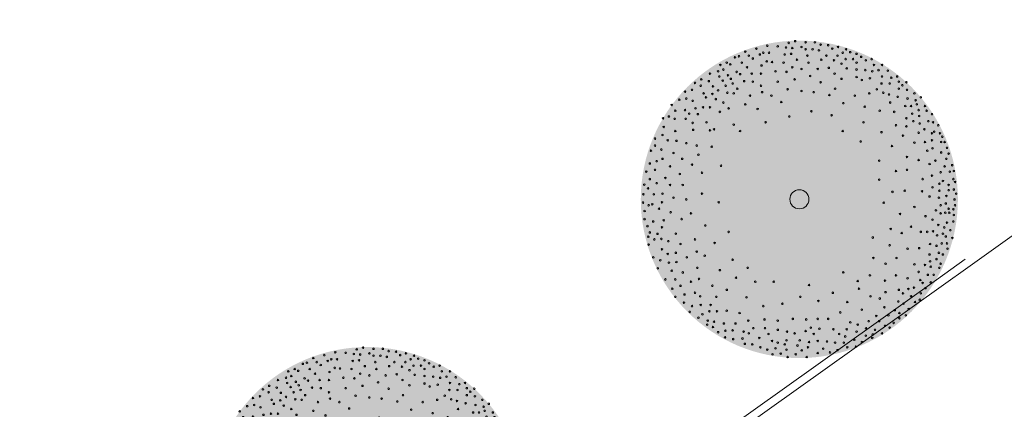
# Model space of a CAD drawing. Header units: metres. Extents: x 92403 to 95147, y 464428 to 465602.
# Tile 478 of 568: x 93250 to 93268, y 465233 to 465240. Entities that reach past the tile are written whole.
import ezdxf

# ---------------------------------------------------------------- set-up
doc = ezdxf.new("R2010")
doc.units = ezdxf.units.M
doc.linetypes.add('VH-TROTTOIRBAND', pattern=[15, 5, -2, 2, -2, 2, -2])
doc.layers.get('0').update_dxf_attribs({"linetype": 'CONTINUOUS'})
doc.layers.add('N-RO-GR-BOOM-S', color=7, linetype='CONTINUOUS', lineweight=9, true_color=0x005700, transparency=0.3)
doc.layers.add('N-RO-GR-BOOM-V', color=7, linetype='CONTINUOUS', lineweight=18, true_color=0x002600)
doc.layers.add('N-WE-VH-KANTOPSLUITING_TROTTOIRBAND-G', color=7, linetype='VH-TROTTOIRBAND', lineweight=35)
doc.layers.add('N-WE-VH-KANTOPSLUITING_VOORKANTBAND-G', color=50, linetype='CONTINUOUS', lineweight=35)

# ---------------------------------------------------------------- blocks, each defined once
blk = doc.blocks.new('*U298')
at = {"layer": 'N-RO-GR-BOOM-V', "linetype": 'ByBlock', "ltscale": 1, "transparency": 33554567}
h = blk.add_hatch(color=98, dxfattribs=at)
h.dxf.hatch_style = 1
h.set_gradient(color1=(0, 51, 0), color2=(184, 200, 91), rotation=177, centered=1, name='INVCURVED')
edge = h.paths.add_edge_path()
edge.add_arc((0, 0), 2.5, 0, 360)
at = {"color": 0, "lineweight": -2}
for centre, radius in [((-0.066, 2.491), 0.0126), ((0.098, 2.473), 0.0126), ((0.245, 2.473), 0.0126), ((-0.852, 2.327), 0.0126), ((-0.678, 2.373), 0.0126), ((-0.505, 2.418), 0.0126), ((-0.34, 2.409), 0.0126), ((-0.212, 2.391), 0.0126), ((-0.167, 2.464), 0.0126), ((-0.112, 2.382), 0.0126), ((0.034, 2.4), 0.0126), ((0.098, 2.363), 0.0126), ((0.208, 2.363), 0.0126), ((0.308, 2.345), 0.0126), ((0.336, 2.436), 0.0126), ((0.454, 2.427), 0.0126), ((0.519, 2.373), 0.0126), ((0.61, 2.4), 0.0126), ((0.737, 2.363), 0.0126), ((0.802, 2.318), 0.0126), ((-1.016, 2.236), 0.0126), ((-0.952, 2.254), 0.0126), ((-0.797, 2.263), 0.0126), ((-0.733, 2.217), 0.0126), ((-0.623, 2.281), 0.0126), ((-0.568, 2.308), 0.0126), ((-0.514, 2.172), 0.0126), ((-0.477, 2.308), 0.0126), ((-0.431, 2.162), 0.0126), ((-0.23, 2.281), 0.0126), ((-0.13, 2.291), 0.0126), ((-0.038, 2.199), 0.0126), ((0.126, 2.263), 0.0126), ((0.345, 2.199), 0.0126), ((0.427, 2.263), 0.0126), ((0.546, 2.19), 0.0126), ((0.601, 2.263), 0.0126), ((0.683, 2.308), 0.0126), ((0.729, 2.208), 0.0126), ((0.847, 2.208), 0.0126), ((0.902, 2.291), 0.0126), ((0.975, 2.244), 0.0126), ((1.048, 2.19), 0.0126), ((1.14, 2.208), 0.0126), ((-1.281, 2.016), 0.0126), ((-1.245, 2.117), 0.0126), ((-1.198, 2.044), 0.0126), ((-1.144, 2.153), 0.0126), ((-1.089, 2.126), 0.0126), ((-0.989, 2.007), 0.0126), ((-0.907, 2.153), 0.0126), ((-0.824, 2.08), 0.0126), ((-0.596, 2.108), 0.0126), ((-0.376, 2.016), 0.0126), ((-0.249, 2.153), 0.0126), ((-0.203, 2.007), 0.0126), ((-0.112, 2.08), 0.0126), ((0.034, 2.053), 0.0126), ((0.144, 2.153), 0.0126), ((0.29, 2.053), 0.0126), ((0.464, 2.071), 0.0126), ((0.665, 2.135), 0.0126), ((0.747, 2.062), 0.0126), ((0.902, 2.153), 0.0126), ((0.902, 2.044), 0.0126), ((1.039, 2.035), 0.0126), ((1.149, 2.016), 0.0126), ((1.176, 2.117), 0.0126), ((1.249, 2.035), 0.0126), ((1.304, 2.117), 0.0126), ((1.395, 2.025), 0.0126), ((-1.546, 1.889), 0.0126), ((-1.427, 1.861), 0.0126), ((-1.409, 1.98), 0.0126), ((-1.263, 1.934), 0.0126), ((-1.208, 1.87), 0.0126), ((-1.126, 1.953), 0.0126), ((-1.08, 1.898), 0.0126), ((-0.934, 1.971), 0.0126), ((-0.87, 1.861), 0.0126), ((-0.751, 1.98), 0.0126), ((-0.733, 1.852), 0.0126), ((-0.605, 1.98), 0.0126), ((-0.34, 1.852), 0.0126), ((-0.075, 1.889), 0.0126), ((0.171, 1.943), 0.0126), ((0.555, 1.98), 0.0126), ((0.665, 1.898), 0.0126), ((0.902, 1.925), 0.0126), ((0.985, 1.879), 0.0126), ((1.112, 1.907), 0.0126), ((1.304, 1.934), 0.0126), ((1.45, 1.916), 0.0126), ((1.542, 1.934), 0.0126), ((1.569, 1.852), 0.0126), ((-1.802, 1.697), 0.0126), ((-1.692, 1.724), 0.0126), ((-1.646, 1.834), 0.0126), ((-1.555, 1.788), 0.0126), ((-1.363, 1.779), 0.0126), ((-1.281, 1.715), 0.0126), ((-1.162, 1.788), 0.0126), ((-1.052, 1.824), 0.0126), ((-0.979, 1.742), 0.0126), ((-0.605, 1.788), 0.0126), ((-0.185, 1.733), 0.0126), ((0.034, 1.706), 0.0126), ((0.336, 1.843), 0.0126), ((0.564, 1.742), 0.0126), ((1.222, 1.733), 0.0126), ((1.295, 1.824), 0.0126), ((1.423, 1.824), 0.0126), ((1.569, 1.742), 0.0126), ((1.624, 1.797), 0.0126), ((1.688, 1.843), 0.0126), ((1.697, 1.724), 0.0126), ((-1.893, 1.569), 0.0126), ((-1.783, 1.587), 0.0126), ((-1.683, 1.551), 0.0126), ((-1.509, 1.669), 0.0126), ((-1.473, 1.606), 0.0126), ((-1.372, 1.66), 0.0126), ((-1.317, 1.578), 0.0126), ((-1.135, 1.678), 0.0126), ((-1.034, 1.669), 0.0126), ((-0.778, 1.633), 0.0126), ((-0.587, 1.688), 0.0126), ((-0.44, 1.633), 0.0126), ((0.226, 1.688), 0.0126), ((0.473, 1.642), 0.0126), ((0.875, 1.633), 0.0126), ((1.103, 1.669), 0.0126), ((1.323, 1.678), 0.0126), ((1.414, 1.651), 0.0126), ((1.551, 1.614), 0.0126), ((1.706, 1.587), 0.0126), ((1.815, 1.669), 0.0126), ((1.834, 1.56), 0.0126), ((1.916, 1.606), 0.0126), ((-2.012, 1.487), 0.0126), ((-1.957, 1.395), 0.0126), ((-1.802, 1.405), 0.0126), ((-1.637, 1.432), 0.0126), ((-1.518, 1.45), 0.0126), ((-1.409, 1.45), 0.0126), ((-1.198, 1.524), 0.0126), ((-1.116, 1.432), 0.0126), ((-0.852, 1.496), 0.0126), ((-0.659, 1.423), 0.0126), ((-0.285, 1.532), 0.0126), ((0.19, 1.386), 0.0126), ((0.692, 1.514), 0.0126), ((1.03, 1.459), 0.0126), ((1.268, 1.395), 0.0126), ((1.432, 1.524), 0.0126), ((1.669, 1.469), 0.0126), ((1.761, 1.469), 0.0126), ((1.852, 1.496), 0.0126), ((1.88, 1.405), 0.0126), ((1.98, 1.469), 0.0126), ((2.007, 1.395), 0.0126), ((-2.149, 1.276), 0.0126), ((-2.057, 1.304), 0.0126), ((-1.966, 1.268), 0.0126), ((-1.792, 1.268), 0.0126), ((-1.737, 1.35), 0.0126), ((-1.6, 1.341), 0.0126), ((-1.253, 1.377), 0.0126), ((-0.157, 1.304), 0.0126), ((0.509, 1.323), 0.0126), ((1.496, 1.377), 0.0126), ((1.688, 1.276), 0.0126), ((1.779, 1.35), 0.0126), ((1.797, 1.231), 0.0126), ((1.889, 1.313), 0.0126), ((2.035, 1.231), 0.0126), ((2.09, 1.341), 0.0126), ((-2.139, 1.14), 0.0126), ((-1.957, 1.076), 0.0126), ((-1.683, 1.204), 0.0126), ((-1.674, 1.094), 0.0126), ((-1.464, 1.213), 0.0126), ((-1.409, 1.085), 0.0126), ((-1.345, 1.103), 0.0126), ((-1.034, 1.176), 0.0126), ((-0.934, 1.076), 0.0126), ((-0.532, 1.213), 0.0126), ((0.683, 1.076), 0.0126), ((1.012, 1.213), 0.0126), ((1.523, 1.167), 0.0126), ((1.688, 1.149), 0.0126), ((1.898, 1.194), 0.0126), ((1.971, 1.103), 0.0126), ((2.108, 1.213), 0.0126), ((2.19, 1.167), 0.0126), ((-2.276, 0.957), 0.0126), ((-2.158, 1.012), 0.0126), ((-2.075, 0.93), 0.0126), ((-1.938, 0.921), 0.0126), ((1.295, 1.057), 0.0126), ((1.633, 1.003), 0.0126), ((1.88, 1.048), 0.0126), ((2.09, 1.04), 0.0126), ((2.09, 0.93), 0.0126), ((2.126, 1.067), 0.0126), ((2.217, 1.04), 0.0126), ((2.254, 0.985), 0.0126), ((-2.34, 0.765), 0.0126), ((-2.276, 0.847), 0.0126), ((-2.176, 0.784), 0.0126), ((-1.783, 0.884), 0.0126), ((-1.619, 0.847), 0.0126), ((-1.382, 0.829), 0.0126), ((0.966, 0.911), 0.0126), ((1.46, 0.839), 0.0126), ((1.815, 0.893), 0.0126), ((1.98, 0.902), 0.0126), ((2.016, 0.765), 0.0126), ((2.099, 0.802), 0.0126), ((2.236, 0.902), 0.0126), ((2.29, 0.902), 0.0126), ((2.327, 0.811), 0.0126), ((-2.158, 0.638), 0.0126), ((-1.984, 0.729), 0.0126), ((-1.847, 0.638), 0.0126), ((-1.591, 0.702), 0.0126), ((1.259, 0.61), 0.0126), ((1.697, 0.667), 0.0126), ((1.88, 0.619), 0.0126), ((2.145, 0.61), 0.0126), ((2.236, 0.738), 0.0126), ((2.318, 0.638), 0.0126), ((2.354, 0.72), 0.0126), ((-2.358, 0.564), 0.0126), ((-2.276, 0.464), 0.0126), ((-2.249, 0.601), 0.0126), ((-2.039, 0.519), 0.0126), ((-1.692, 0.546), 0.0126), ((-1.235, 0.528), 0.0126), ((1.697, 0.464), 0.0126), ((2.053, 0.556), 0.0126), ((2.29, 0.519), 0.0126), ((2.409, 0.537), 0.0126), ((-2.413, 0.437), 0.0126), ((-2.358, 0.318), 0.0126), ((-2.112, 0.336), 0.0126), ((-1.884, 0.4), 0.0126), ((-1.536, 0.418), 0.0126), ((1.259, 0.311), 0.0126), ((1.523, 0.446), 0.0126), ((1.944, 0.318), 0.0126), ((2.09, 0.373), 0.0126), ((2.227, 0.427), 0.0126), ((2.373, 0.437), 0.0126), ((2.428, 0.318), 0.0126), ((2.436, 0.446), 0.0126), ((-2.446, 0.232), 0.0126), ((-2.386, 0.172), 0.0126), ((-2.249, 0.254), 0.0126), ((-2.039, 0.226), 0.0126), ((-1.838, 0.226), 0.0126), ((2.099, 0.19), 0.0126), ((2.208, 0.245), 0.0126), ((2.263, 0.29), 0.0126), ((2.354, 0.226), 0.0126), ((2.354, 0.144), 0.0126), ((2.436, 0.154), 0.0126), ((2.455, 0.273), 0.0126), ((-2.459, 0.08), 0.0126), ((-2.295, 0.08), 0.0126), ((-2.158, 0.09), 0.0126), ((-1.984, 0.025), 0.0126), ((-1.783, -0.002), 0.0126), ((-1.536, 0.09), 0.0126), ((0, 0), 0.15), ((1.468, 0.117), 0.0126), ((1.661, 0.135), 0.0126), ((1.934, 0.126), 0.0126), ((2.053, 0.044), 0.0126), ((2.2, 0.025), 0.0126), ((2.208, 0.135), 0.0126), ((2.318, 0.053), 0.0126), ((2.446, -0.002), 0.0126), ((2.473, 0.09), 0.0126), ((-2.465, -0.051), 0.0126), ((-2.377, -0.093), 0.0126), ((-2.319, -0.078), 0.0126), ((-2.212, -0.148), 0.0126), ((-2.167, -0.047), 0.0126), ((-1.272, -0.047), 0.0126), ((1.331, -0.054), 0.0126), ((1.815, -0.12), 0.0126), ((2.227, -0.093), 0.0126), ((2.309, -0.066), 0.0126), ((2.354, -0.148), 0.0126), ((2.428, -0.157), 0.0126), ((2.455, -0.093), 0.0126), ((-2.441, -0.184), 0.0126), ((-2.441, -0.312), 0.0126), ((-2.03, -0.203), 0.0126), ((-1.856, -0.312), 0.0126), ((-1.71, -0.221), 0.0126), ((1.587, -0.23), 0.0126), ((1.989, -0.266), 0.0126), ((2.099, -0.321), 0.0126), ((2.153, -0.175), 0.0126), ((2.227, -0.221), 0.0126), ((2.3, -0.211), 0.0126), ((2.364, -0.211), 0.0126), ((2.436, -0.248), 0.0126), ((-2.395, -0.422), 0.0126), ((-2.304, -0.349), 0.0126), ((-2.167, -0.44), 0.0126), ((-2.139, -0.33), 0.0126), ((-1.482, -0.412), 0.0126), ((1.441, -0.467), 0.0126), ((1.761, -0.431), 0.0126), ((2.19, -0.404), 0.0126), ((2.285, -0.443), 0.0126), ((2.327, -0.367), 0.0126), ((2.428, -0.349), 0.0126), ((-2.382, -0.589), 0.0126), ((-2.358, -0.522), 0.0126), ((-2.286, -0.632), 0.0126), ((-2.237, -0.544), 0.0126), ((-2.176, -0.623), 0.0126), ((-1.948, -0.541), 0.0126), ((-1.646, -0.632), 0.0126), ((-1.116, -0.513), 0.0126), ((1.158, -0.602), 0.0126), ((1.614, -0.531), 0.0126), ((1.916, -0.513), 0.0126), ((2.016, -0.513), 0.0126), ((2.108, -0.504), 0.0126), ((2.172, -0.568), 0.0126), ((2.263, -0.541), 0.0126), ((2.309, -0.586), 0.0126), ((2.382, -0.486), 0.0126), ((2.413, -0.608), 0.0126), ((-2.377, -0.714), 0.0126), ((-2.167, -0.787), 0.0126), ((-2.067, -0.659), 0.0126), ((-1.874, -0.705), 0.0126), ((-1.336, -0.687), 0.0126), ((1.423, -0.723), 0.0126), ((1.706, -0.778), 0.0126), ((1.889, -0.769), 0.0126), ((2.062, -0.705), 0.0126), ((2.163, -0.732), 0.0126), ((2.245, -0.695), 0.0126), ((2.327, -0.695), 0.0126), ((2.336, -0.778), 0.0126), ((-2.304, -0.915), 0.0126), ((-2.075, -0.86), 0.0126), ((-1.948, -0.842), 0.0126), ((-1.774, -0.915), 0.0126), ((-1.619, -0.824), 0.0126), ((-1.491, -0.888), 0.0126), ((1.167, -0.924), 0.0126), ((1.532, -0.924), 0.0126), ((2.053, -0.869), 0.0126), ((2.163, -0.942), 0.0126), ((2.2, -0.842), 0.0126), ((2.263, -0.869), 0.0126), ((-2.231, -1.088), 0.0126), ((-2.194, -0.96), 0.0126), ((-2.057, -0.997), 0.0126), ((-1.938, -0.988), 0.0126), ((-1.61, -1.079), 0.0126), ((-1.052, -0.951), 0.0126), ((-0.815, -1.079), 0.0126), ((1.359, -1.015), 0.0126), ((1.815, -1.025), 0.0126), ((1.98, -1.033), 0.0126), ((2.062, -0.978), 0.0126), ((2.071, -1.061), 0.0126), ((2.208, -1.079), 0.0126), ((2.227, -1.015), 0.0126), ((-2.012, -1.125), 0.0126), ((-1.838, -1.152), 0.0126), ((-1.583, -1.253), 0.0126), ((-1.253, -1.116), 0.0126), ((-0.998, -1.234), 0.0126), ((0.692, -1.15), 0.0126), ((1.112, -1.198), 0.0126), ((1.523, -1.198), 0.0126), ((1.706, -1.244), 0.0126), ((1.88, -1.143), 0.0126), ((2.026, -1.189), 0.0126), ((2.117, -1.189), 0.0126), ((-2.112, -1.262), 0.0126), ((-2.003, -1.408), 0.0126), ((-1.957, -1.262), 0.0126), ((-1.874, -1.362), 0.0126), ((-1.71, -1.298), 0.0126), ((-1.372, -1.362), 0.0126), ((-0.696, -1.298), 0.0126), ((-0.404, -1.298), 0.0126), ((0.153, -1.351), 0.0126), ((0.921, -1.287), 0.0126), ((0.939, -1.408), 0.0126), ((1.35, -1.28), 0.0126), ((1.807, -1.39), 0.0126), ((1.907, -1.271), 0.0126), ((1.944, -1.317), 0.0126), ((1.989, -1.399), 0.0126), ((2.071, -1.308), 0.0126), ((-1.957, -1.536), 0.0126), ((-1.811, -1.499), 0.0126), ((-1.646, -1.472), 0.0126), ((-1.564, -1.527), 0.0126), ((-1.308, -1.536), 0.0126), ((-1.144, -1.426), 0.0126), ((-0.833, -1.545), 0.0126), ((0.016, -1.536), 0.0126), ((0.528, -1.472), 0.0126), ((1.122, -1.527), 0.0126), ((1.268, -1.563), 0.0126), ((1.359, -1.462), 0.0126), ((1.569, -1.426), 0.0126), ((1.633, -1.481), 0.0126), ((1.719, -1.411), 0.0126), ((1.761, -1.527), 0.0126), ((1.916, -1.481), 0.0126), ((-1.82, -1.627), 0.0126), ((-1.692, -1.682), 0.0126), ((-1.555, -1.663), 0.0126), ((-1.399, -1.663), 0.0126), ((-0.568, -1.682), 0.0126), ((-0.267, -1.645), 0.0126), ((0.3, -1.6), 0.0126), ((0.756, -1.618), 0.0126), ((1.341, -1.7), 0.0126), ((1.56, -1.609), 0.0126), ((1.642, -1.645), 0.0126), ((1.825, -1.618), 0.0126), ((1.898, -1.581), 0.0126), ((-1.729, -1.773), 0.0126), ((-1.591, -1.864), 0.0126), ((-1.528, -1.81), 0.0126), ((-1.418, -1.764), 0.0126), ((-1.299, -1.764), 0.0126), ((-1.144, -1.755), 0.0126), ((-0.943, -1.792), 0.0126), ((0.646, -1.782), 0.0126), ((0.985, -1.737), 0.0126), ((1.213, -1.837), 0.0126), ((1.405, -1.828), 0.0126), ((1.505, -1.746), 0.0126), ((1.578, -1.792), 0.0126), ((1.578, -1.874), 0.0126), ((1.679, -1.828), 0.0126), ((1.724, -1.727), 0.0126), ((-1.454, -1.974), 0.0126), ((-1.445, -1.91), 0.0126), ((-1.363, -2.011), 0.0126), ((-1.345, -1.928), 0.0126), ((-1.19, -1.956), 0.0126), ((-1.007, -1.956), 0.0126), ((-0.806, -1.91), 0.0126), ((-0.724, -2.029), 0.0126), ((-0.55, -1.892), 0.0126), ((-0.541, -2.029), 0.0126), ((-0.34, -1.91), 0.0126), ((-0.103, -1.883), 0.0126), ((0.108, -1.892), 0.0126), ((0.181, -2.02), 0.0126), ((0.29, -1.883), 0.0126), ((0.454, -1.883), 0.0126), ((0.802, -1.938), 0.0126), ((0.921, -1.974), 0.0126), ((1.094, -1.919), 0.0126), ((1.259, -1.919), 0.0126), ((1.35, -1.993), 0.0126), ((1.423, -2.02), 0.0126), ((1.487, -1.946), 0.0126), ((-1.281, -2.093), 0.0126), ((-1.171, -2.175), 0.0126), ((-1.167, -2.069), 0.0126), ((-1.052, -2.065), 0.0126), ((-0.879, -2.084), 0.0126), ((-0.797, -2.111), 0.0126), ((-0.632, -2.184), 0.0126), ((-0.486, -2.12), 0.0126), ((-0.34, -2.056), 0.0126), ((-0.194, -2.084), 0.0126), ((-0.075, -2.111), 0.0126), ((0.098, -2.075), 0.0126), ((0.226, -2.12), 0.0126), ((0.317, -2.038), 0.0126), ((0.537, -2.047), 0.0126), ((0.628, -2.12), 0.0126), ((0.723, -2.16), 0.0126), ((0.747, -2.047), 0.0126), ((0.902, -2.084), 0.0126), ((1.048, -2.147), 0.0126), ((1.052, -2.032), 0.0126), ((1.149, -2.184), 0.0126), ((1.158, -2.129), 0.0126), ((1.194, -2.056), 0.0126), ((1.304, -2.111), 0.0126), ((-1.044, -2.202), 0.0126), ((-0.897, -2.193), 0.0126), ((-0.86, -2.276), 0.0126), ((-0.742, -2.284), 0.0126), ((-0.614, -2.33), 0.0126), ((-0.431, -2.23), 0.0126), ((-0.34, -2.257), 0.0126), ((-0.23, -2.284), 0.0126), ((-0.203, -2.221), 0.0126), ((-0.03, -2.303), 0.0126), ((0.007, -2.221), 0.0126), ((0.135, -2.33), 0.0126), ((0.153, -2.248), 0.0126), ((0.29, -2.23), 0.0126), ((0.436, -2.239), 0.0126), ((0.564, -2.257), 0.0126), ((0.701, -2.257), 0.0126), ((0.756, -2.33), 0.0126), ((0.866, -2.211), 0.0126), ((0.893, -2.321), 0.0126), ((0.985, -2.248), 0.0126), ((-0.505, -2.367), 0.0126), ((-0.423, -2.44), 0.0126), ((-0.376, -2.348), 0.0126), ((-0.294, -2.43), 0.0126), ((-0.203, -2.367), 0.0126), ((-0.185, -2.485), 0.0126), ((-0.057, -2.44), 0.0126), ((0.038, -2.379), 0.0126), ((0.116, -2.485), 0.0126), ((0.29, -2.422), 0.0126), ((0.376, -2.352), 0.0126), ((0.482, -2.412), 0.0126), ((0.601, -2.376), 0.0126)]:
    blk.add_circle(centre, radius, dxfattribs=at)

msp = doc.modelspace()

# ---------------------------------------------------------------- linework, layer by layer
at = {"layer": 'N-WE-VH-KANTOPSLUITING_TROTTOIRBAND-G', "lineweight": 15}
msp.add_lwpolyline([(93300.251947, 465259.186284), (93295.944924, 465256.115807), (93287.069416, 465249.788457), (93286.168477, 465249.146177), (93281.024389, 465245.478956), (93272.148876, 465239.151602), (93266.930749, 465235.431595), (93266.404387, 465235.057079), (93257.523086, 465228.737862), (93251.439707, 465224.409422), (93246.654779, 465221.004853), (93242.559119, 465218.093668), (93236.37331, 465213.69681), (93227.488981, 465207.381851), (93227.358906, 465207.289395), (93224.873131, 465205.529545), (93222.07473, 465203.576211), (93220.947065, 465202.763876), (93219.752091, 465201.863438), (93214.997129, 465198.186931), (93214.350279, 465197.601178), (93198.858241, 465183.572394)], dxfattribs=at)
at = {"layer": 'N-WE-VH-KANTOPSLUITING_VOORKANTBAND-G', "linetype": 'Continuous', "lineweight": 15}
msp.add_lwpolyline([(93198.958926, 465183.461207), (93214.450964, 465197.489991), (93215.093493, 465198.071831), (93219.843105, 465201.744202), (93221.036047, 465202.643109), (93222.1615, 465203.45385), (93224.959396, 465205.406832), (93227.445694, 465207.167052), (93227.575884, 465207.25959), (93236.460213, 465213.574549), (93242.646022, 465217.971407), (93246.741741, 465220.882633), (93251.526669, 465224.287202), (93257.610047, 465228.615643), (93266.491348, 465234.934859), (93267.017822, 465235.309455), (93272.23595, 465239.029462), (93281.111462, 465245.356816), (93286.25555, 465249.024037), (93287.15649, 465249.666317), (93296.031997, 465255.993667), (93300.33902, 465259.064144)], dxfattribs=at)

# ---------------------------------------------------------------- block references
at = {"layer": 'N-RO-GR-BOOM-S', "xscale": 1.15355493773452, "yscale": 1.15355493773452, "zscale": 1.15355493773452}
for p in [(93263.912444, 465236.520921), (93256.053415, 465230.952882)]:
    msp.add_blockref('*U298', p, dxfattribs=at)

doc.saveas('drawing.dxf')
